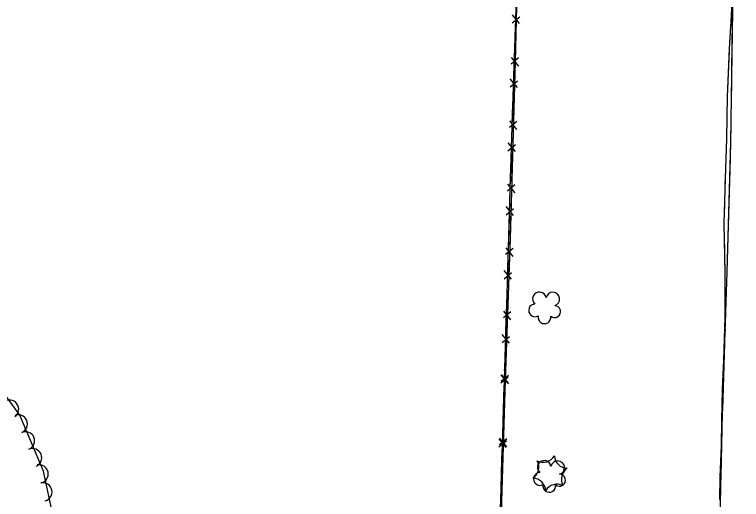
# Model space of a CAD drawing. Extents: x 353423 to 364002, y 127000 to 201942.
# Drawn here: x 361038.1 to 361354.5, y 130743.4 to 130954.6 of the extents above; entities that cross this region are included whole.
import ezdxf

# ---------------------------------------------------------------- set-up
doc = ezdxf.new("R2010")
doc.units = 0
for name, color, linetype in [('E_DTM_SlopeBottom', 7, 'Continuous'), ('E_FEN_Generic', 7, 'Continuous'), ('E_STRUCT_WingWall', 7, 'Continuous')]:
    doc.layers.add(name, color=color, linetype=linetype)

msp = doc.modelspace()

# ---------------------------------------------------------------- linework, layer by layer
at = {"layer": 'E_DTM_SlopeBottom'}
for p, q in [((361254.71, 130950.93), (361257.98, 130953.62)), ((361257.94, 130950.65), (361254.83, 130954.48)), ((361257.5, 130935.7), (361254.28, 130933)), ((361254.29, 130935.95), (361257.41, 130932.18)), ((361253.78, 130923.09), (361257.04, 130925.78)), ((361257.01, 130922.81), (361253.9, 130926.63)), ((361256.71, 130908.04), (361253.49, 130905.35)), ((361253.5, 130908.3), (361256.61, 130904.52)), ((361256.11, 130894.97), (361252.99, 130898.78)), ((361252.88, 130895.24), (361256.14, 130897.93)), ((361255.92, 130880.39), (361252.7, 130877.7)), ((361252.71, 130880.65), (361255.82, 130876.87)), ((361252.02, 130867.39), (361255.27, 130870.09)), ((361255.25, 130867.12), (361252.12, 130870.93)), ((361255.1, 130852.73), (361251.86, 130850.06)), ((361251.9, 130853.01), (361254.98, 130849.21)), ((361251.18, 130839.54), (361254.44, 130842.24)), ((361254.42, 130839.28), (361251.29, 130843.09)), ((361254.13, 130825.08), (361250.89, 130822.42)), ((361250.92, 130825.36), (361254.01, 130821.56)), ((361250.3, 130811.7), (361253.56, 130814.39)), ((361253.54, 130811.43), (361250.41, 130815.24)), ((361252.99, 130793.86), (361249.86, 130797.68)), ((361253.16, 130797.43), (361249.92, 130794.77)), ((361249.95, 130797.71), (361253.04, 130793.91)), ((361249.76, 130794.13), (361253.01, 130796.83)), ((361248.91, 130766.28), (361252.17, 130768.98)), ((361252.15, 130766.02), (361249.02, 130769.83)), ((361252.35, 130769.79), (361249.12, 130767.11)), ((361249.14, 130770.05), (361252.24, 130766.27))]:
    msp.add_line(p, q, dxfattribs=at)
for points in [[(361251.44, 130800.37), (361252.63, 130837.63), (361253.85, 130878.52), (361255, 130914.68), (361256.7, 130965.56), (361257.96, 131012.24), (361259.58, 131068.91), (361261.05, 131117.94), (361263.25, 131181.86), (361266.3, 131236.16), (361270.39, 131300.64), (361275.46, 131375.36), (361280.52, 131452.02), (361285.78, 131540.16), (361287.87, 131573.37), (361291.14, 131627.88), (361293.59, 131661.41), (361296.36, 131707.7)], [(361262.78, 131168.15), (361260.26, 131094.94), (361257.94, 131012.9), (361255.97, 130934.04), (361253.77, 130857), (361251.6, 130795.39), (361249.78, 130732.93), (361248.22, 130694.16), (361247.01, 130667.67), (361245.61, 130559.81)], [(361256.57, 130958.18), (361256.29, 130946.94)], [(361255.83, 130939.6), (361256.17, 130949.55)], [(361256.29, 130946.94), (361256.04, 130937.06)], [(361255.45, 130928.29), (361255.83, 130939.6)], [(361255.87, 130930.52), (361255.54, 130919.29)], [(361254.91, 130911.76), (361255, 130914.68), (361255.23, 130921.71)], [(361255.54, 130919.29), (361255.26, 130909.4)], [(361254.55, 130900.44), (361254.91, 130911.76)], [(361255.08, 130902.87), (361254.76, 130891.63)], [(361254.02, 130883.91), (361254.34, 130893.86)], [(361254.76, 130891.63), (361254.47, 130881.75)], [(361253.68, 130872.6), (361253.85, 130878.52), (361254.02, 130883.91)], [(361254.29, 130875.22), (361253.97, 130863.98)], [(361253.18, 130856.06), (361253.48, 130866.02)], [(361253.97, 130863.98), (361253.77, 130857), (361253.66, 130854.1)], [(361252.84, 130844.75), (361253.18, 130856.06)], [(361253.43, 130847.57), (361253.04, 130836.33)], [(361252.33, 130828.22), (361252.63, 130837.63), (361252.64, 130838.17)], [(361253.04, 130836.33), (361252.69, 130826.45)], [(361251.97, 130816.9), (361252.33, 130828.22)], [(361252.46, 130819.92), (361252.07, 130808.68)], [(361251.44, 130800.37), (361251.76, 130810.32)], [(361252.07, 130808.68), (361251.72, 130798.81)], [(361038.18, 130550.82), (361069.28, 130549.9), (361124.59, 130547.88), (361179.99, 130545.93), (361244.75, 130543.82), (361245.4, 130608.9), (361247.36, 130671.87), (361249.86, 130747.88), (361251.44, 130800.37)], [(361251.41, 130799.34), (361251.44, 130800.37)], [(361250.91, 130782.8), (361251.21, 130792.76)], [(361251.51, 130792.27), (361251.18, 130781.04)], [(361250.57, 130771.49), (361250.91, 130782.8)], [(361251.18, 130781.04), (361250.89, 130771.15)], [(361250.07, 130754.96), (361250.37, 130764.91)], [(361250.7, 130764.62), (361250.38, 130753.38)], [(361249.72, 130743.64), (361249.86, 130747.88), (361250.07, 130754.96)], [(361250.38, 130753.38), (361250.09, 130743.5)]]:
    msp.add_lwpolyline(points, dxfattribs=at)
at = {"layer": 'E_FEN_Generic'}
msp.add_lwpolyline([(361055.34, 130733.85), (361050.71, 130755.66), (361040.47, 130780.05), (361030.91, 130793.14)], dxfattribs=at)
for centre, radius, start, end in [((361266.54, 130830.76), 2.97, 8.3641, 229.598), ((361272.4, 130830.64), 2.97, 286.0149, 168.9882), ((361264.68, 130825.72), 2.78, 91.335, 299.108), ((361273.16, 130825.17), 2.61, 230.7202, 88.6528), ((361268.75, 130822.72), 2.78, 168.012, 9.0231), ((361035.95, 130782.68), 4, 306.1564, 126.1411), ((361039.78, 130776.27), 4, 292.7936, 112.7783), ((361042.88, 130768.89), 4, 292.7936, 112.7783), ((361045.98, 130761.51), 4, 292.7936, 112.7783), ((361260.57, 130757.42), 5.72, 303.1634, 28.9283), ((361268.17, 130765.3), 5.72, 243.1634, 328.9283), ((361268.65, 130757.32), 2.97, 8.3641, 229.598), ((361274.51, 130757.2), 2.97, 286.0149, 168.9882), ((361278.78, 130762.66), 5.72, 183.1634, 268.9283), ((361048.82, 130754.47), 4, 281.9775, 101.9621), ((361281.81, 130752.15), 5.72, 123.1634, 208.9283), ((361266.79, 130752.28), 2.78, 91.335, 299.108), ((361275.27, 130751.73), 2.61, 230.7202, 88.6528), ((361050.48, 130746.64), 4, 281.9775, 101.9621), ((361263.6, 130746.91), 5.72, 3.1634, 88.9283), ((361274.21, 130744.27), 5.72, 63.1634, 148.9283), ((361270.86, 130749.27), 2.78, 168.012, 9.0231)]:
    msp.add_arc(centre, radius, start, end, dxfattribs=at)
at = {"layer": 'E_STRUCT_WingWall'}
for points in [[(361354.49, 131184.2), (361354.23, 131129.8), (361353.77, 131075.3), (361352.65, 131015.21), (361350.52, 130956.28), (361349.74, 130899.07), (361348.14, 130842.45), (361346.14, 130781.2), (361344.61, 130715.54), (361343.23, 130663.28), (361342.51, 130613.81), (361341.27, 130567.02), (361339.19, 130517.27), (361337.36, 130491.59), (361335.14, 130479.47), (361332.49, 130472.79), (361325.23, 130455.95), (361316.85, 130446.14), (361308.7, 130437.25)], [(361351, 130973.17), (361350.03, 130954.2), (361349.14, 130939.7), (361348.29, 130918.9), (361347.94, 130900.54), (361347.36, 130882.99), (361346.85, 130863.66), (361347.22, 130841.72), (361347.19, 130822.76), (361346.66, 130804.15), (361346.1, 130791.24)], [(361351.1, 130972.23), (361350.52, 130956.28), (361350.34, 130943.1)], [(361349.82, 130950.74), (361349.7, 130948.74)], [(361349.45, 130944.75), (361349.33, 130942.76)], [(361350.34, 130943.1), (361349.95, 130913.96)], [(361349.11, 130938.76), (361348.29, 130918.9), (361348.11, 130909.78)], [(361348.11, 130909.78), (361347.94, 130900.54), (361347.36, 130882.99), (361347.3, 130880.79)], [(361349.89, 130909.94), (361349.86, 130907.93)], [(361349.81, 130903.91), (361349.78, 130901.9)], [(361349.71, 130897.89), (361349.65, 130895.88)], [(361349.54, 130891.86), (361348.71, 130862.73)], [(361347.2, 130876.79), (361347.15, 130874.79)], [(361347.04, 130870.8), (361346.99, 130868.8)], [(361346.88, 130864.8), (361346.85, 130863.66), (361346.87, 130862.8)], [(361348.71, 130862.73), (361348.14, 130842.45), (361347.85, 130833.6)], [(361346.93, 130858.8), (361347.22, 130841.72), (361347.2, 130829.8)], [(361347.2, 130829.8), (361347.19, 130822.76), (361346.66, 130804.15), (361346.52, 130800.81)], [(361347.72, 130829.59), (361347.65, 130827.58)], [(361347.52, 130823.56), (361347.46, 130821.55)], [(361347.33, 130817.53), (361347.26, 130815.53)], [(361347.13, 130811.51), (361346.18, 130782.38)], [(361346.34, 130796.82), (361346.26, 130794.82)], [(361346.1, 130791.24), (361345.76, 130777.79), (361345.71, 130766.66), (361345.07, 130753.18), (361344.89, 130743.3)], [(361346.1, 130791.24), (361345.76, 130777.79), (361345.71, 130766.66), (361345.5, 130762.25)], [(361346.18, 130782.38), (361346.14, 130781.2), (361345.49, 130753.25)], [(361345.31, 130758.25), (361345.22, 130756.26)], [(361345.05, 130752.26), (361345.02, 130750.26)], [(361345.4, 130749.24), (361345.35, 130747.23)], [(361344.95, 130746.26), (361344.91, 130744.26)]]:
    msp.add_lwpolyline(points, dxfattribs=at)

doc.saveas('drawing.dxf')
